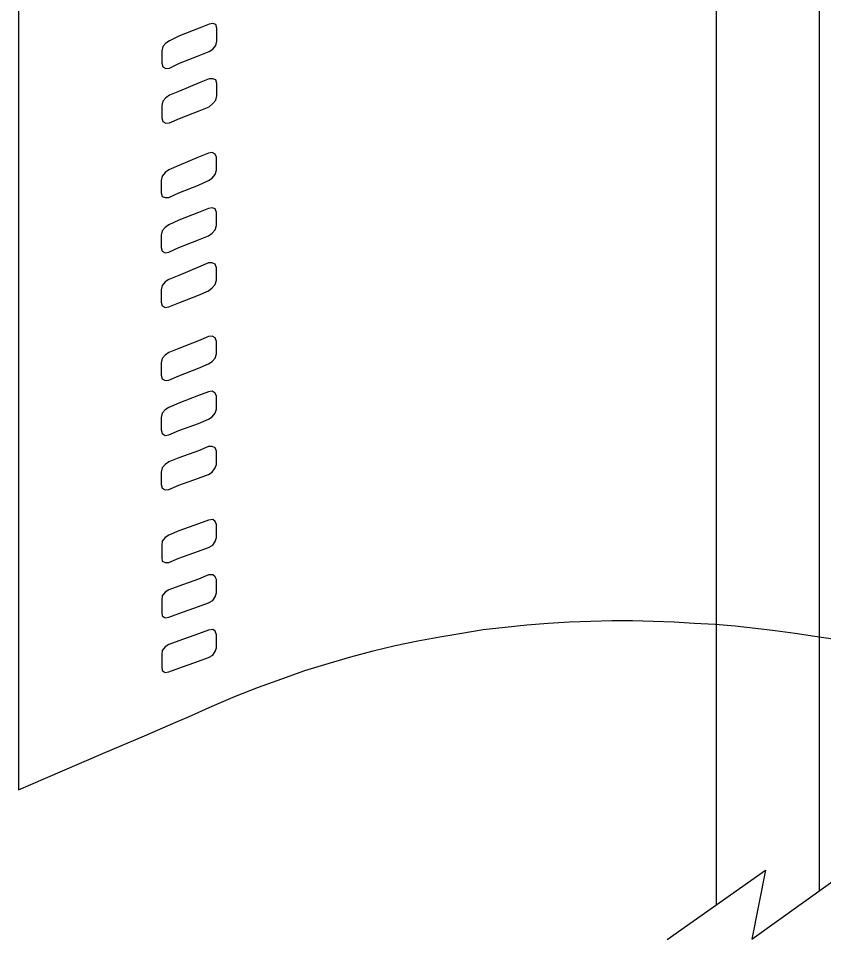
# Model space of a CAD drawing. Extents: x 638850 to 644908, y 297188 to 298900.
# Drawn here: x 639242.3 to 639263.21, y 297525.54 to 297549.48 of the extents above; entities that cross this region are included whole.
import ezdxf

# ---------------------------------------------------------------- set-up
doc = ezdxf.new("R2010")
doc.units = 0
for name, color, linetype in [('1', 7, 'Continuous'), ('16', 7, 'Continuous'), ('18', 7, 'Continuous'), ('2', 7, 'Continuous')]:
    doc.layers.add(name, color=color, linetype=linetype)

msp = doc.modelspace()

# ---------------------------------------------------------------- linework, layer by layer
at = {"layer": '1'}
msp.add_lwpolyline([(639259.148, 297525.54), (639261.708, 297527.341), (639261.352, 297525.555), (639263.976, 297527.431)], dxfattribs=at)
at = {"layer": '16'}
for points in [[(639247.252, 297548.627), (639247.347, 297548.689), (639247.422, 297548.783), (639247.455, 297548.891), (639247.455, 297548.891), (639247.455, 297548.983), (639247.455, 297549.137), (639247.455, 297549.229), (639247.455, 297549.229), (639247.422, 297549.323), (639247.347, 297549.353), (639247.252, 297549.337), (639247.252, 297549.337), (639246.99, 297549.229), (639246.48, 297549.029), (639246.218, 297548.905), (639246.218, 297548.905), (639246.126, 297548.843), (639246.048, 297548.751), (639246.018, 297548.643), (639246.018, 297548.643), (639246.018, 297548.565), (639246.018, 297548.397), (639246.018, 297548.319), (639246.018, 297548.319), (639246.048, 297548.227), (639246.126, 297548.181), (639246.218, 297548.195), (639246.218, 297548.195), (639246.48, 297548.319), (639246.99, 297548.519), (639247.252, 297548.627), (639247.252, 297548.627), (639247.252, 297548.627)], [(639247.252, 297547.19), (639247.347, 297547.269), (639247.422, 297547.36), (639247.455, 297547.468), (639247.455, 297547.468), (639247.455, 297547.547), (639247.455, 297547.717), (639247.455, 297547.795), (639247.455, 297547.795), (639247.422, 297547.887), (639247.347, 297547.917), (639247.252, 297547.917), (639247.252, 297547.917), (639246.99, 297547.809), (639246.48, 297547.593), (639246.218, 297547.485), (639246.218, 297547.485), (639246.126, 297547.422), (639246.048, 297547.331), (639246.018, 297547.223), (639246.018, 297547.223), (639246.018, 297547.131), (639246.018, 297546.974), (639246.018, 297546.899), (639246.018, 297546.899), (639246.048, 297546.804), (639246.126, 297546.758), (639246.218, 297546.774), (639246.218, 297546.774), (639246.48, 297546.882), (639246.99, 297547.082), (639247.252, 297547.19), (639247.252, 297547.19), (639247.252, 297547.19)], [(639247.236, 297545.273), (639247.33, 297545.335), (639247.406, 297545.43), (639247.438, 297545.538), (639247.438, 297545.538), (639247.438, 297545.63), (639247.438, 297545.784), (639247.438, 297545.875), (639247.438, 297545.875), (639247.406, 297545.954), (639247.33, 297546), (639247.236, 297545.983), (639247.236, 297545.983), (639246.974, 297545.875), (639246.464, 297545.659), (639246.202, 297545.551), (639246.202, 297545.551), (639246.11, 297545.476), (639246.032, 297545.381), (639246.002, 297545.273), (639246.002, 297545.273), (639246.002, 297545.198), (639246.002, 297545.028), (639246.002, 297544.949), (639246.002, 297544.949), (639246.032, 297544.857), (639246.11, 297544.825), (639246.202, 297544.825), (639246.202, 297544.825), (639246.464, 297544.949), (639246.974, 297545.152), (639247.236, 297545.273), (639247.236, 297545.273), (639247.236, 297545.273)], [(639247.236, 297543.837), (639247.33, 297543.899), (639247.406, 297543.993), (639247.438, 297544.101), (639247.438, 297544.101), (639247.438, 297544.193), (639247.438, 297544.347), (639247.438, 297544.439), (639247.438, 297544.439), (639247.406, 297544.533), (639247.33, 297544.563), (639247.236, 297544.547), (639247.236, 297544.547), (639246.974, 297544.439), (639246.464, 297544.239), (639246.202, 297544.115), (639246.202, 297544.115), (639246.11, 297544.053), (639246.032, 297543.961), (639246.002, 297543.853), (639246.002, 297543.853), (639246.002, 297543.775), (639246.002, 297543.607), (639246.002, 297543.529), (639246.002, 297543.529), (639246.032, 297543.437), (639246.11, 297543.391), (639246.202, 297543.405), (639246.202, 297543.405), (639246.464, 297543.529), (639246.974, 297543.729), (639247.236, 297543.837), (639247.236, 297543.837), (639247.236, 297543.837)], [(639247.236, 297542.4), (639247.33, 297542.479), (639247.406, 297542.571), (639247.438, 297542.679), (639247.438, 297542.679), (639247.438, 297542.757), (639247.438, 297542.927), (639247.438, 297543.005), (639247.438, 297543.005), (639247.406, 297543.097), (639247.33, 297543.127), (639247.236, 297543.127), (639247.236, 297543.127), (639246.974, 297543.019), (639246.464, 297542.803), (639246.202, 297542.695), (639246.202, 297542.695), (639246.11, 297542.633), (639246.032, 297542.541), (639246.002, 297542.433), (639246.002, 297542.433), (639246.002, 297542.341), (639246.002, 297542.184), (639246.002, 297542.109), (639246.002, 297542.109), (639246.032, 297542.014), (639246.11, 297541.968), (639246.202, 297541.985), (639246.202, 297541.985), (639246.464, 297542.093), (639246.974, 297542.292), (639247.236, 297542.4), (639247.236, 297542.4), (639247.236, 297542.4)], [(639247.236, 297540.502), (639247.33, 297540.564), (639247.406, 297540.656), (639247.438, 297540.764), (639247.438, 297540.764), (639247.438, 297540.843), (639247.438, 297541.013), (639247.438, 297541.088), (639247.438, 297541.088), (639247.406, 297541.183), (639247.33, 297541.229), (639247.236, 297541.212), (639247.236, 297541.212), (639246.974, 297541.104), (639246.464, 297540.905), (639246.202, 297540.797), (639246.202, 297540.797), (639246.11, 297540.735), (639246.032, 297540.64), (639246.002, 297540.532), (639246.002, 297540.532), (639246.002, 297540.456), (639246.002, 297540.286), (639246.002, 297540.208), (639246.002, 297540.208), (639246.032, 297540.116), (639246.11, 297540.07), (639246.202, 297540.084), (639246.202, 297540.084), (639246.464, 297540.192), (639246.974, 297540.394), (639247.236, 297540.502), (639247.236, 297540.502), (639247.236, 297540.502)], [(639247.236, 297539.066), (639247.33, 297539.128), (639247.406, 297539.22), (639247.438, 297539.328), (639247.438, 297539.328), (639247.438, 297539.42), (639247.438, 297539.576), (639247.438, 297539.668), (639247.438, 297539.668), (639247.406, 297539.746), (639247.33, 297539.792), (639247.236, 297539.776), (639247.236, 297539.776), (639246.974, 297539.684), (639246.464, 297539.482), (639246.202, 297539.374), (639246.202, 297539.374), (639246.11, 297539.312), (639246.032, 297539.22), (639246.002, 297539.112), (639246.002, 297539.112), (639246.002, 297539.034), (639246.002, 297538.866), (639246.002, 297538.788), (639246.002, 297538.788), (639246.032, 297538.696), (639246.11, 297538.647), (639246.202, 297538.664), (639246.202, 297538.664), (639246.464, 297538.772), (639246.974, 297538.958), (639247.236, 297539.066), (639247.236, 297539.066), (639247.236, 297539.066)], [(639247.236, 297537.63), (639247.33, 297537.692), (639247.406, 297537.8), (639247.438, 297537.891), (639247.438, 297537.891), (639247.438, 297537.986), (639247.438, 297538.14), (639247.438, 297538.232), (639247.438, 297538.232), (639247.406, 297538.323), (639247.33, 297538.356), (639247.236, 297538.356), (639247.236, 297538.356), (639246.974, 297538.248), (639246.464, 297538.062), (639246.202, 297537.954), (639246.202, 297537.954), (639246.11, 297537.891), (639246.032, 297537.8), (639246.002, 297537.692), (639246.002, 297537.692), (639246.002, 297537.6), (639246.002, 297537.443), (639246.002, 297537.368), (639246.002, 297537.368), (639246.032, 297537.273), (639246.11, 297537.227), (639246.202, 297537.243), (639246.202, 297537.243), (639246.464, 297537.351), (639246.974, 297537.538), (639247.236, 297537.63), (639247.236, 297537.63), (639247.236, 297537.63)], [(639247.236, 297535.729), (639247.344, 297535.791), (639247.406, 297535.885), (639247.438, 297535.993), (639247.438, 297535.993), (639247.438, 297536.085), (639247.438, 297536.239), (639247.438, 297536.331), (639247.438, 297536.331), (639247.406, 297536.409), (639247.344, 297536.455), (639247.236, 297536.442), (639247.236, 297536.442), (639246.974, 297536.347), (639246.464, 297536.163), (639246.202, 297536.055), (639246.202, 297536.055), (639246.11, 297535.993), (639246.032, 297535.899), (639246.018, 297535.791), (639246.018, 297535.791), (639246.018, 297535.715), (639246.018, 297535.545), (639246.018, 297535.467), (639246.018, 297535.467), (639246.032, 297535.375), (639246.11, 297535.343), (639246.202, 297535.343), (639246.202, 297535.343), (639246.464, 297535.451), (639246.974, 297535.637), (639247.236, 297535.729), (639247.236, 297535.729), (639247.236, 297535.729)], [(639247.236, 297534.292), (639247.344, 297534.354), (639247.406, 297534.449), (639247.438, 297534.557), (639247.438, 297534.557), (639247.438, 297534.649), (639247.438, 297534.803), (639247.438, 297534.897), (639247.438, 297534.897), (639247.406, 297534.973), (639247.344, 297535.019), (639247.236, 297535.019), (639247.236, 297535.019), (639246.974, 297534.911), (639246.464, 297534.727), (639246.202, 297534.633), (639246.202, 297534.633), (639246.11, 297534.57), (639246.032, 297534.479), (639246.018, 297534.371), (639246.018, 297534.371), (639246.018, 297534.292), (639246.018, 297534.125), (639246.018, 297534.047), (639246.018, 297534.047), (639246.032, 297533.955), (639246.11, 297533.906), (639246.202, 297533.922), (639246.202, 297533.922), (639246.464, 297534.014), (639246.974, 297534.201), (639247.236, 297534.292), (639247.236, 297534.292), (639247.236, 297534.292)], [(639247.236, 297532.872), (639247.344, 297532.934), (639247.406, 297533.026), (639247.438, 297533.121), (639247.438, 297533.121), (639247.438, 297533.212), (639247.438, 297533.382), (639247.438, 297533.461), (639247.438, 297533.461), (639247.406, 297533.553), (639247.344, 297533.598), (639247.236, 297533.582), (639247.236, 297533.582), (639246.974, 297533.49), (639246.464, 297533.304), (639246.202, 297533.212), (639246.202, 297533.212), (639246.11, 297533.15), (639246.032, 297533.058), (639246.018, 297532.95), (639246.018, 297532.95), (639246.018, 297532.872), (639246.018, 297532.702), (639246.018, 297532.626), (639246.018, 297532.626), (639246.032, 297532.532), (639246.11, 297532.486), (639246.202, 297532.502), (639246.202, 297532.502), (639246.464, 297532.594), (639246.974, 297532.78), (639247.236, 297532.872), (639247.236, 297532.872), (639247.236, 297532.872)]]:
    msp.add_lwpolyline(points, dxfattribs=at)
at = {"layer": '18'}
for p, q in [((639260.42, 297554.334), (639260.42, 297526.435)), ((639263.097, 297554.36), (639263.097, 297526.803))]:
    msp.add_line(p, q, dxfattribs=at)
at = {"layer": '2'}
for points in [[(639242.296, 297550.11), (639242.296, 297529.431), (639242.296, 297529.431), (639242.62, 297529.568), (639243.437, 297529.926), (639244.503, 297530.389), (639245.57, 297530.835), (639246.389, 297531.19), (639246.713, 297531.332), (639246.713, 297531.332), (639247.331, 297531.606), (639247.932, 297531.87), (639248.535, 297532.101), (639249.138, 297532.317), (639249.739, 297532.533), (639250.342, 297532.72), (639250.929, 297532.889), (639251.516, 297533.044), (639252.086, 297533.184), (639252.675, 297533.305), (639253.247, 297533.413), (639253.816, 297533.508), (639254.372, 297533.6), (639254.945, 297533.661), (639255.501, 297533.724), (639256.057, 297533.769), (639256.61, 297533.8), (639257.166, 297533.816), (639257.711, 297533.832), (639258.251, 297533.832), (639258.791, 297533.816), (639259.331, 297533.8), (639259.853, 297533.769), (639260.397, 297533.737), (639260.919, 297533.692), (639261.446, 297533.631)], [(639261.446, 297533.631), (639261.956, 297533.57), (639262.481, 297533.507), (639262.991, 297533.429), (639263.516, 297533.35)]]:
    msp.add_lwpolyline(points, dxfattribs=at)

doc.saveas('drawing.dxf')
